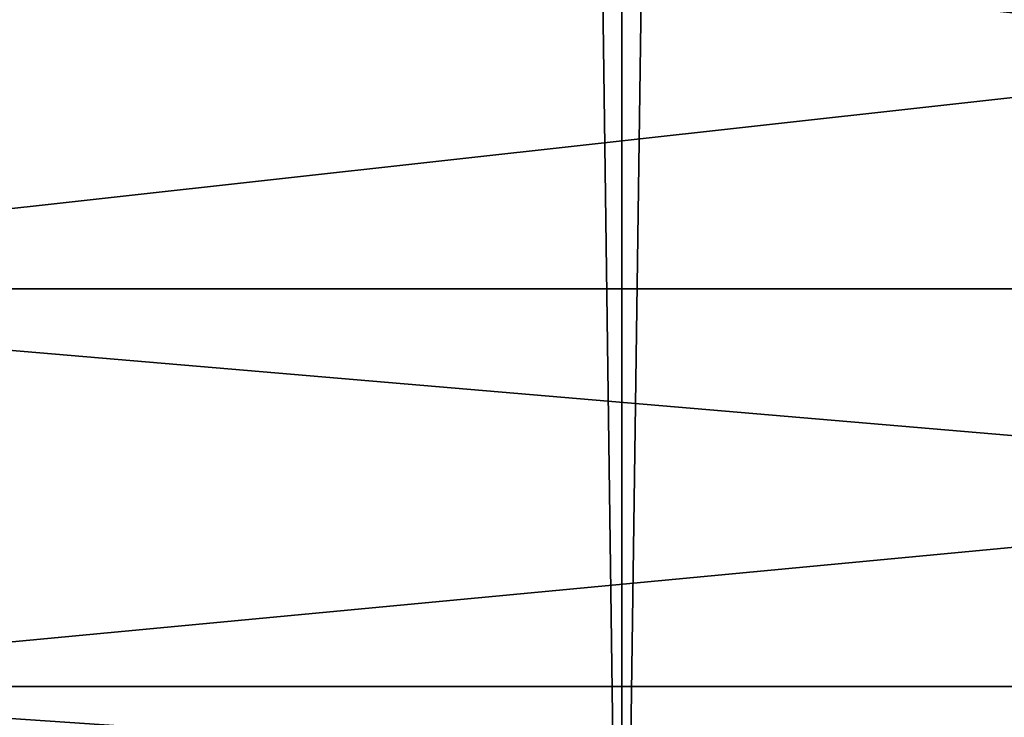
# Model space of a CAD drawing. Header units: millimetres. Extents: x -522 to 188, y -54 to 63.
# Tile 344 of 656: x -4.274 to -4.119, y -36.69 to -36.58. Entities that reach past the tile are written whole.
import ezdxf

# ---------------------------------------------------------------- set-up
doc = ezdxf.new("R2010")
doc.units = ezdxf.units.MM
doc.header["$LTSCALE"] = 65.185185
for name, color, linetype in [('1', 7, 'CONTINUOUS'), ('2', 7, 'CONTINUOUS'), ('8', 7, 'CONTINUOUS'), ('9', 7, 'CONTINUOUS')]:
    doc.layers.add(name, color=color, linetype=linetype)

msp = doc.modelspace()

# ---------------------------------------------------------------- linework, layer by layer
at = {"layer": '1', "color": 7, "linetype": 'CONTINUOUS'}
for points in [[(-4.17871, 23, -12.31009), (-4.97494, -36.8, -12.01041), (-4.94975, 4.84669, -12.02082), (-4.17871, 23, -12.31009)], [(-4.97494, -36.8, -12.01041), (-4.17871, 23, -12.31009), (-4.17878, -36.8, -12.31007), (-4.97494, -36.8, -12.01041)], [(-4.17878, -36.8, -12.31007), (-3.36465, 23, -12.55704), (-3.36471, -36.8, -12.55702), (-4.17878, -36.8, -12.31007)], [(-4.17871, 23, -12.31009), (-3.36465, 23, -12.55704), (-4.17878, -36.8, -12.31007), (-4.17871, 23, -12.31009)]]:
    msp.add_3dface(points, dxfattribs=at)
at = {"layer": '2', "color": 7, "linetype": 'CONTINUOUS'}
for points in [[(-4.17878, -36.8, 12.31007), (-4.97488, 23, 12.01043), (-4.97494, -36.8, 12.01041), (-4.17878, -36.8, 12.31007)], [(-4.17871, 23, 12.31009), (-4.97488, 23, 12.01043), (-4.17878, -36.8, 12.31007), (-4.17871, 23, 12.31009)], [(-3.36471, -36.8, 12.55702), (-4.17871, 23, 12.31009), (-4.17878, -36.8, 12.31007), (-3.36471, -36.8, 12.55702)], [(-3.36465, 23, 12.55704), (-4.17871, 23, 12.31009), (-3.36471, -36.8, 12.55702), (-3.36465, 23, 12.55704)]]:
    msp.add_3dface(points, dxfattribs=at)
at = {"layer": '8', "color": 3, "linetype": 'CONTINUOUS'}
for points in [[(-3.71699, -36.54811, -10.9499), (-4.38879, -36.62271, -10.59548), (-4.42519, -36.54811, -10.68335), (-3.71699, -36.54811, -10.9499)], [(-3.68642, -36.62271, -10.85983), (-4.38879, -36.62271, -10.59548), (-3.71699, -36.54811, -10.9499), (-3.68642, -36.62271, -10.85983)], [(-3.68642, -36.62271, -10.85983), (-4.34921, -36.68529, -10.49993), (-4.38879, -36.62271, -10.59548), (-3.68642, -36.62271, -10.85983)], [(-3.65317, -36.68529, -10.7619), (-4.34921, -36.68529, -10.49993), (-3.68642, -36.62271, -10.85983), (-3.65317, -36.68529, -10.7619)], [(-3.65317, -36.68529, -10.7619), (-4.30704, -36.73493, -10.39811), (-4.34921, -36.68529, -10.49993), (-3.65317, -36.68529, -10.7619)], [(-3.61775, -36.73493, -10.65754), (-4.30704, -36.73493, -10.39811), (-3.65317, -36.68529, -10.7619), (-3.61775, -36.73493, -10.65754)]]:
    msp.add_3dface(points, dxfattribs=at)
at = {"layer": '9', "color": 3, "linetype": 'CONTINUOUS'}
for points in [[(-4.42519, -36.54811, 10.68335), (-3.68642, -36.62271, 10.85983), (-3.71699, -36.54811, 10.9499), (-4.42519, -36.54811, 10.68335)], [(-4.38879, -36.62271, 10.59548), (-3.68642, -36.62271, 10.85983), (-4.42519, -36.54811, 10.68335), (-4.38879, -36.62271, 10.59548)], [(-4.34921, -36.68529, 10.49993), (-3.65317, -36.68529, 10.7619), (-4.38879, -36.62271, 10.59548), (-4.34921, -36.68529, 10.49993)], [(-4.38879, -36.62271, 10.59548), (-3.65317, -36.68529, 10.7619), (-3.68642, -36.62271, 10.85983), (-4.38879, -36.62271, 10.59548)], [(-4.30704, -36.73493, 10.39811), (-3.61775, -36.73493, 10.65754), (-4.34921, -36.68529, 10.49993), (-4.30704, -36.73493, 10.39811)], [(-4.34921, -36.68529, 10.49993), (-3.61775, -36.73493, 10.65754), (-3.65317, -36.68529, 10.7619), (-4.34921, -36.68529, 10.49993)]]:
    msp.add_3dface(points, dxfattribs=at)

doc.saveas('drawing.dxf')
